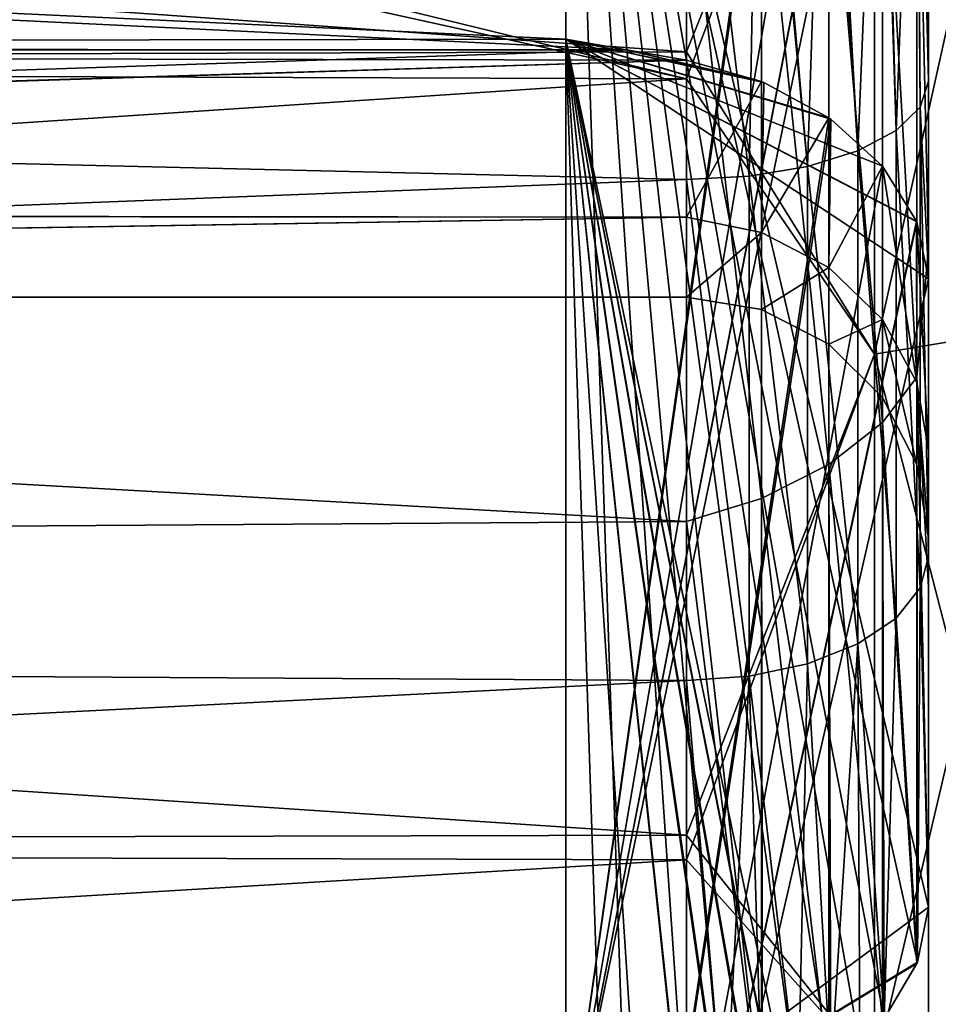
# Model space of a CAD drawing. Header units: millimetres. Extents: x -143 to 143, y -35 to 35.
# Tile 486 of 533: x 137.69 to 141.49, y -10.88 to -6.81. Entities that reach past the tile are written whole.
import ezdxf

# ---------------------------------------------------------------- set-up
doc = ezdxf.new("R2010")
doc.units = ezdxf.units.MM
doc.header["$LTSCALE"] = 65.185185
for name, color, linetype in [('1137', 7, 'CONTINUOUS'), ('1140', 7, 'CONTINUOUS'), ('1142', 7, 'CONTINUOUS'), ('1143', 7, 'CONTINUOUS'), ('1144', 7, 'CONTINUOUS'), ('1146', 7, 'CONTINUOUS'), ('1301', 7, 'CONTINUOUS'), ('1323', 7, 'CONTINUOUS'), ('1450', 7, 'CONTINUOUS'), ('1452', 7, 'CONTINUOUS'), ('1753', 7, 'CONTINUOUS'), ('1764', 7, 'CONTINUOUS'), ('1766', 7, 'CONTINUOUS'), ('1767', 7, 'CONTINUOUS'), ('1768', 7, 'CONTINUOUS'), ('849', 7, 'CONTINUOUS'), ('867', 7, 'CONTINUOUS'), ('868', 7, 'CONTINUOUS'), ('872', 7, 'CONTINUOUS')]:
    doc.layers.add(name, color=color, linetype=linetype)

msp = doc.modelspace()

# ---------------------------------------------------------------- linework, layer by layer
at = {"layer": '1137', "linetype": 'CONTINUOUS'}
for points in [[(140.45, -8.8857, 16.2263), (93.65, -6.2597, 17.4088), (140.45, -6.0649, 17.4776), (140.45, -8.8857, 16.2263)], [(93.65, -9.1819, 16.0606), (93.65, -6.2597, 17.4088), (140.45, -8.8857, 16.2263), (93.65, -9.1819, 16.0606)], [(140.45, -11.4594, 14.5235), (93.65, -9.1819, 16.0606), (140.45, -8.8857, 16.2263), (140.45, -11.4594, 14.5235)], [(93.65, -11.8263, 14.2263), (93.65, -9.1819, 16.0606), (139.95, -11.5906, 14.419), (93.65, -11.8263, 14.2263)], [(139.95, -11.5906, 14.419), (93.65, -9.1819, 16.0606), (140.2001, -11.5251, 14.4714), (139.95, -11.5906, 14.419)], [(140.2001, -11.5251, 14.4714), (93.65, -9.1819, 16.0606), (140.45, -11.4594, 14.5235), (140.2001, -11.5251, 14.4714)]]:
    msp.add_3dface(points, dxfattribs=at)
at = {"layer": '1140', "linetype": 'CONTINUOUS'}
for points in [[(141.45, -7.0646, -16.0106), (141.45, -5, -16.7705), (141.401, -5.0883, -17.0667), (141.45, -7.0646, -16.0106)], [(141.3971, -5.0917, -17.0781), (141.4159, -7.1718, -16.2463), (141.401, -5.0883, -17.0667), (141.3971, -5.0917, -17.0781)], [(141.4159, -7.1718, -16.2463), (141.45, -7.0646, -16.0106), (141.401, -5.0883, -17.0667), (141.4159, -7.1718, -16.2463)], [(141.259, -5.168, -17.3338), (141.316, -7.2691, -16.4669), (141.3971, -5.0917, -17.0781), (141.259, -5.168, -17.3338)], [(141.316, -7.2691, -16.4669), (141.4159, -7.1718, -16.2463), (141.3971, -5.0917, -17.0781), (141.316, -7.2691, -16.4669)], [(141.2468, -5.1726, -17.3495), (141.316, -7.2691, -16.4669), (141.259, -5.168, -17.3338), (141.2468, -5.1726, -17.3495)], [(141.0377, -5.2312, -17.5459), (141.1571, -7.3528, -16.6564), (141.2468, -5.1726, -17.3495), (141.0377, -5.2312, -17.5459)], [(141.1571, -7.3528, -16.6564), (141.316, -7.2691, -16.4669), (141.2468, -5.1726, -17.3495), (141.1571, -7.3528, -16.6564)], [(140.7589, -5.2717, -17.682), (140.95, -7.417, -16.8018), (141.0211, -5.2345, -17.5572), (140.7589, -5.2717, -17.682)], [(140.95, -7.417, -16.8018), (141.1571, -7.3528, -16.6564), (141.0211, -5.2345, -17.5572), (140.95, -7.417, -16.8018)], [(141.0211, -5.2345, -17.5572), (141.1571, -7.3528, -16.6564), (141.0377, -5.2312, -17.5459), (141.0211, -5.2345, -17.5572)], [(140.45, -5.2857, -17.7288), (140.7088, -7.4573, -16.8932), (140.7465, -5.2729, -17.6857), (140.45, -5.2857, -17.7288)], [(140.45, -5.2857, -17.7288), (140.45, -7.4711, -16.9243), (140.7088, -7.4573, -16.8932), (140.45, -5.2857, -17.7288)], [(140.7088, -7.4573, -16.8932), (140.95, -7.417, -16.8018), (140.7465, -5.2729, -17.6857), (140.7088, -7.4573, -16.8932)], [(140.7465, -5.2729, -17.6857), (140.95, -7.417, -16.8018), (140.7589, -5.2717, -17.682), (140.7465, -5.2729, -17.6857)], [(141.45, -7.8615, -15.6348), (141.45, -7.0646, -16.0106), (141.4159, -7.1718, -16.2463), (141.45, -7.8615, -15.6348)], [(141.316, -7.2691, -16.4669), (141.4159, -9.1598, -15.2143), (141.4159, -7.1718, -16.2463), (141.316, -7.2691, -16.4669)], [(141.45, -9.0295, -14.9906), (141.45, -7.8615, -15.6348), (141.4159, -7.1718, -16.2463), (141.45, -9.0295, -14.9906)], [(141.4159, -9.1598, -15.2143), (141.45, -9.0295, -14.9906), (141.4159, -7.1718, -16.2463), (141.4159, -9.1598, -15.2143)], [(141.1571, -7.3528, -16.6564), (141.316, -9.2842, -15.4209), (141.316, -7.2691, -16.4669), (141.1571, -7.3528, -16.6564)], [(141.316, -9.2842, -15.4209), (141.4159, -9.1598, -15.2143), (141.316, -7.2691, -16.4669), (141.316, -9.2842, -15.4209)], [(140.95, -7.417, -16.8018), (141.1571, -9.391, -15.5983), (141.1571, -7.3528, -16.6564), (140.95, -7.417, -16.8018)], [(141.1571, -9.391, -15.5983), (141.316, -9.2842, -15.4209), (141.1571, -7.3528, -16.6564), (141.1571, -9.391, -15.5983)], [(140.7088, -7.4573, -16.8932), (140.95, -9.4729, -15.7345), (140.95, -7.417, -16.8018), (140.7088, -7.4573, -16.8932)], [(140.95, -9.4729, -15.7345), (141.1571, -9.391, -15.5983), (140.95, -7.417, -16.8018), (140.95, -9.4729, -15.7345)], [(140.45, -7.4711, -16.9243), (140.7088, -9.5245, -15.8201), (140.7088, -7.4573, -16.8932), (140.45, -7.4711, -16.9243)], [(140.45, -7.4711, -16.9243), (140.45, -9.542, -15.8493), (140.7088, -9.5245, -15.8201), (140.45, -7.4711, -16.9243)], [(140.7088, -9.5245, -15.8201), (140.95, -9.4729, -15.7345), (140.7088, -7.4573, -16.8932), (140.7088, -9.5245, -15.8201)], [(141.45, -10.4797, -14.0152), (141.45, -9.0295, -14.9906), (141.4159, -9.1598, -15.2143), (141.45, -10.4797, -14.0152)], [(141.316, -9.2842, -15.4209), (141.4039, -10.7064, -14.2202), (141.4159, -9.1598, -15.2143), (141.316, -9.2842, -15.4209)], [(141.4039, -10.7064, -14.2202), (141.45, -10.4797, -14.0152), (141.4159, -9.1598, -15.2143), (141.4039, -10.7064, -14.2202)], [(141.1571, -9.391, -15.5983), (141.2663, -10.9415, -14.3905), (141.316, -9.2842, -15.4209), (141.1571, -9.391, -15.5983)], [(141.2663, -10.9415, -14.3905), (141.4039, -10.7064, -14.2202), (141.316, -9.2842, -15.4209), (141.2663, -10.9415, -14.3905)], [(140.95, -9.4729, -15.7345), (141.0458, -11.1613, -14.5063), (141.1571, -9.391, -15.5983), (140.95, -9.4729, -15.7345)], [(141.0458, -11.1613, -14.5063), (141.1654, -11.0549, -14.4563), (141.1571, -9.391, -15.5983), (141.0458, -11.1613, -14.5063)], [(141.1654, -11.0549, -14.4563), (141.2663, -10.9415, -14.3905), (141.1571, -9.391, -15.5983), (141.1654, -11.0549, -14.4563)], [(140.7088, -9.5245, -15.8201), (140.9106, -11.2574, -14.5387), (140.95, -9.4729, -15.7345), (140.7088, -9.5245, -15.8201)], [(140.9106, -11.2574, -14.5387), (141.0458, -11.1613, -14.5063), (140.95, -9.4729, -15.7345), (140.9106, -11.2574, -14.5387)], [(140.45, -9.542, -15.8493), (140.6084, -11.4086, -14.5474), (140.7088, -9.5245, -15.8201), (140.45, -9.542, -15.8493)], [(140.6084, -11.4086, -14.5474), (140.7634, -11.3407, -14.5526), (140.7088, -9.5245, -15.8201), (140.6084, -11.4086, -14.5474)], [(140.7634, -11.3407, -14.5526), (140.9106, -11.2574, -14.5387), (140.7088, -9.5245, -15.8201), (140.7634, -11.3407, -14.5526)], [(140.45, -9.542, -15.8493), (140.45, -11.4594, -14.5235), (140.6084, -11.4086, -14.5474), (140.45, -9.542, -15.8493)]]:
    msp.add_3dface(points, dxfattribs=at)
at = {"layer": '1142', "linetype": 'CONTINUOUS'}
for points in [[(141.4013, -5.6482, 16.8887), (141.4013, -8.2883, 15.7618), (141.2594, -5.778, 17.1396), (141.4013, -5.6482, 16.8887)], [(141.45, -6.2823, 16.3335), (141.45, -7.7539, 15.6884), (141.4013, -5.6482, 16.8887), (141.45, -6.2823, 16.3335)], [(141.4013, -5.6482, 16.8887), (141.45, -7.7539, 15.6884), (141.4013, -8.2883, 15.7618), (141.4013, -5.6482, 16.8887)], [(141.2594, -5.778, 17.1396), (141.2594, -8.4759, 15.9784), (141.038, -5.8981, 17.3328), (141.2594, -5.778, 17.1396)], [(141.2594, -5.778, 17.1396), (141.4013, -8.2883, 15.7618), (141.2594, -8.4759, 15.9784), (141.2594, -5.778, 17.1396)], [(141.038, -5.8981, 17.3328), (141.038, -8.6488, 16.1373), (140.759, -5.997, 17.4493), (141.038, -5.8981, 17.3328)], [(141.038, -5.8981, 17.3328), (141.2594, -8.4759, 15.9784), (141.038, -8.6488, 16.1373), (141.038, -5.8981, 17.3328)], [(140.45, -6.0649, 17.4776), (140.759, -5.997, 17.4493), (140.759, -8.7901, 16.2227), (140.45, -6.0649, 17.4776)], [(140.759, -5.997, 17.4493), (141.038, -8.6488, 16.1373), (140.759, -8.7901, 16.2227), (140.759, -5.997, 17.4493)], [(140.45, -8.8857, 16.2263), (140.45, -6.0649, 17.4776), (140.759, -8.7901, 16.2227), (140.45, -8.8857, 16.2263)], [(141.45, -7.7539, 15.6884), (141.45, -9.158, 14.9124), (141.4013, -8.2883, 15.7618), (141.45, -7.7539, 15.6884)], [(141.4013, -8.2883, 15.7618), (141.4014, -10.7128, 14.2254), (141.2594, -8.4759, 15.9784), (141.4013, -8.2883, 15.7618)], [(141.45, -9.158, 14.9124), (141.45, -10.4797, 14.0152), (141.4013, -8.2883, 15.7618), (141.45, -9.158, 14.9124)], [(141.4013, -8.2883, 15.7618), (141.45, -10.4797, 14.0152), (141.4038, -10.7066, 14.2204), (141.4013, -8.2883, 15.7618)], [(141.4014, -10.7128, 14.2254), (141.4013, -8.2883, 15.7618), (141.4038, -10.7066, 14.2204), (141.4014, -10.7128, 14.2254)], [(141.2594, -8.4759, 15.9784), (141.2594, -10.9501, 14.3959), (141.038, -8.6488, 16.1373), (141.2594, -8.4759, 15.9784)], [(141.2594, -8.4759, 15.9784), (141.4014, -10.7128, 14.2254), (141.2661, -10.9417, 14.3906), (141.2594, -8.4759, 15.9784)], [(141.2594, -10.9501, 14.3959), (141.2594, -8.4759, 15.9784), (141.2661, -10.9417, 14.3906), (141.2594, -10.9501, 14.3959)], [(141.038, -8.6488, 16.1373), (141.0381, -11.1674, 14.5087), (140.759, -8.7901, 16.2227), (141.038, -8.6488, 16.1373)], [(141.038, -8.6488, 16.1373), (141.2594, -10.9501, 14.3959), (141.0457, -11.1613, 14.5063), (141.038, -8.6488, 16.1373)], [(141.0381, -11.1674, 14.5087), (141.038, -8.6488, 16.1373), (141.0457, -11.1613, 14.5063), (141.0381, -11.1674, 14.5087)], [(140.45, -8.8857, 16.2263), (140.759, -8.7901, 16.2227), (140.759, -11.3429, 14.5527), (140.45, -8.8857, 16.2263)], [(140.759, -8.7901, 16.2227), (141.0381, -11.1674, 14.5087), (140.7634, -11.3407, 14.5526), (140.759, -8.7901, 16.2227)], [(140.759, -11.3429, 14.5527), (140.759, -8.7901, 16.2227), (140.7634, -11.3407, 14.5526), (140.759, -11.3429, 14.5527)], [(140.45, -11.4594, 14.5235), (140.45, -8.8857, 16.2263), (140.759, -11.3429, 14.5527), (140.45, -11.4594, 14.5235)]]:
    msp.add_3dface(points, dxfattribs=at)
at = {"layer": '1143', "linetype": 'CONTINUOUS'}
for points in [[(139.95, -6.8914, -4.063), (139.95, -14.419, -11.5906), (141.0381, -7.2166, -3.8752), (139.95, -6.8914, -4.063)], [(140.2008, -6.9349, -3.9883), (139.95, -6.8914, -4.063), (140.7592, -7.0655, -3.8556), (140.2008, -6.9349, -3.9883)], [(140.7592, -7.0655, -3.8556), (139.95, -6.8914, -4.063), (140.7694, -7.0697, -3.855), (140.7592, -7.0655, -3.8556)], [(140.7694, -7.0697, -3.855), (139.95, -6.8914, -4.063), (141.0381, -7.2166, -3.8752), (140.7694, -7.0697, -3.855)], [(140.45, -6.9775, -3.9134), (140.2008, -6.9349, -3.9883), (140.7592, -7.0655, -3.8556), (140.45, -6.9775, -3.9134)], [(141.0381, -7.2166, -3.8752), (139.95, -14.419, -11.5906), (141.0456, -7.2219, -3.877), (141.0381, -7.2166, -3.8752)], [(141.0456, -7.2219, -3.877), (139.95, -14.419, -11.5906), (141.2594, -7.4166, -3.9709), (141.0456, -7.2219, -3.877)], [(141.2594, -7.4166, -3.9709), (139.95, -14.419, -11.5906), (141.4003, -7.6435, -4.1314), (141.2594, -7.4166, -3.9709)], [(141.4003, -7.6435, -4.1314), (139.95, -14.419, -11.5906), (141.4013, -7.6461, -4.1335), (141.4003, -7.6435, -4.1314)], [(139.95, -14.419, -11.5906), (141.45, -7.8813, -4.3457), (141.4013, -7.6461, -4.1335), (139.95, -14.419, -11.5906)], [(139.95, -14.419, -11.5906), (141.45, -14.0152, -10.4797), (141.45, -7.8813, -4.3457), (139.95, -14.419, -11.5906)]]:
    msp.add_3dface(points, dxfattribs=at)
at = {"layer": '1144', "linetype": 'CONTINUOUS'}
for points in [[(139.95, -11.5906, -14.419), (139.95, -5.1617, -6.112), (139.95, -4.1417, -6.9701), (139.95, -11.5906, -14.419)], [(139.95, -5.1617, -6.112), (139.95, -11.5906, -14.419), (139.95, -5.8139, -5.4954), (139.95, -5.1617, -6.112)], [(139.95, -5.8139, -5.4954), (139.95, -11.5906, -14.419), (139.95, -6.3928, -4.8095), (139.95, -5.8139, -5.4954)], [(139.95, -11.5906, -14.419), (139.95, -6.8914, -4.063), (139.95, -6.3928, -4.8095), (139.95, -11.5906, -14.419)], [(139.95, -11.5906, -14.419), (139.95, -14.419, -11.5906), (139.95, -6.8914, -4.063), (139.95, -11.5906, -14.419)]]:
    msp.add_3dface(points, dxfattribs=at)
at = {"layer": '1146', "linetype": 'CONTINUOUS'}
for points in [[(120.15, -6.9222, 4.0104), (139.95, -6.1127, 5.1609), (120.15, -5.9387, 5.3602), (120.15, -6.9222, 4.0104)], [(139.95, -6.8914, -4.063), (140.2008, -6.9349, -3.9883), (120.15, -5.9628, -5.3333), (139.95, -6.8914, -4.063)], [(139.95, -6.3928, -4.8095), (139.95, -6.8914, -4.063), (120.15, -5.9628, -5.3333), (139.95, -6.3928, -4.8095)], [(120.15, -5.9628, -5.3333), (140.2008, -6.9349, -3.9883), (120.15, -6.9402, -3.9791), (120.15, -5.9628, -5.3333)], [(139.95, -6.8914, 4.063), (139.95, -6.1127, 5.1609), (120.15, -6.9222, 4.0104), (139.95, -6.8914, 4.063)], [(140.2008, -6.9349, 3.9883), (139.95, -6.8914, 4.063), (120.15, -6.9222, 4.0104), (140.2008, -6.9349, 3.9883)], [(120.15, -7.604, 2.4859), (140.2008, -6.9349, 3.9883), (120.15, -6.9222, 4.0104), (120.15, -7.604, 2.4859)], [(140.2008, -6.9349, -3.9883), (140.45, -6.9775, -3.9134), (120.15, -6.9402, -3.9791), (140.2008, -6.9349, -3.9883)], [(140.45, -6.9775, 3.9134), (140.2008, -6.9349, 3.9883), (120.15, -7.604, 2.4859), (140.45, -6.9775, 3.9134)], [(120.15, -6.9402, -3.9791), (140.45, -6.9775, -3.9134), (120.15, -7.6151, -2.4515), (120.15, -6.9402, -3.9791)], [(140.45, -6.9775, -3.9134), (140.45, -7.6267, -2.4152), (120.15, -7.6151, -2.4515), (140.45, -6.9775, -3.9134)], [(140.45, -7.6267, 2.4152), (140.45, -6.9775, 3.9134), (120.15, -7.604, 2.4859), (140.45, -7.6267, 2.4152)], [(120.15, -7.9544, 0.853), (140.45, -7.6267, 2.4152), (120.15, -7.604, 2.4859), (120.15, -7.9544, 0.853)], [(120.15, -7.6151, -2.4515), (140.45, -7.6267, -2.4152), (120.15, -7.9582, -0.8171), (120.15, -7.6151, -2.4515)], [(140.45, -7.9582, 0.8164), (140.45, -7.6267, 2.4152), (120.15, -7.9544, 0.853), (140.45, -7.9582, 0.8164)], [(140.45, -7.6267, -2.4152), (140.45, -7.9582, -0.8164), (120.15, -7.9582, -0.8171), (140.45, -7.6267, -2.4152)], [(120.15, -7.9582, -0.8171), (140.45, -7.9582, 0.8164), (120.15, -7.9544, 0.853), (120.15, -7.9582, -0.8171)], [(140.45, -7.9582, -0.8164), (140.45, -7.9582, 0.8164), (120.15, -7.9582, -0.8171), (140.45, -7.9582, -0.8164)]]:
    msp.add_3dface(points, dxfattribs=at)
at = {"layer": '1301', "linetype": 'CONTINUOUS'}
for points in [[(140.45, -7.0544, -19.248), (126.4152, -3.6237, -20.1772), (140.45, -3.6113, -20.1794), (140.45, -7.0544, -19.248)], [(125.45, -3.75, -20.1541), (126.4152, -3.6237, -20.1772), (140.45, -7.0544, -19.248), (125.45, -3.75, -20.1541)], [(93.65, -6.9153, -19.2984), (125.45, -3.75, -20.1541), (140.45, -7.0544, -19.248), (93.65, -6.9153, -19.2984)], [(93.65, -10.1533, -17.809), (93.65, -6.9153, -19.2984), (140.45, -7.0544, -19.248), (93.65, -10.1533, -17.809)], [(140.45, -10.284, -17.7339), (93.65, -10.1533, -17.809), (140.45, -7.0544, -19.248), (140.45, -10.284, -17.7339)], [(93.65, -13.0844, -15.7813), (93.65, -10.1533, -17.809), (140.45, -10.284, -17.7339), (93.65, -13.0844, -15.7813)], [(140.45, -13.2022, -15.6829), (93.65, -13.0844, -15.7813), (140.45, -10.284, -17.7339), (140.45, -13.2022, -15.6829)]]:
    msp.add_3dface(points, dxfattribs=at)
at = {"layer": '1323', "linetype": 'CONTINUOUS'}
for points in [[(140.45, -6.9438, 19.2882), (140.45, -3.4954, 20.1998), (93.65, -3.633, 20.1755), (140.45, -6.9438, 19.2882)], [(93.65, -7.0725, 19.2414), (140.45, -6.9438, 19.2882), (93.65, -3.633, 20.1755), (93.65, -7.0725, 19.2414)], [(140.45, -10.182, 17.7926), (140.45, -6.9438, 19.2882), (93.65, -7.0725, 19.2414), (140.45, -10.182, 17.7926)], [(93.65, -10.2982, 17.7256), (140.45, -10.182, 17.7926), (93.65, -7.0725, 19.2414), (93.65, -10.2982, 17.7256)], [(140.45, -13.1119, 15.7584), (140.45, -10.182, 17.7926), (93.65, -10.2982, 17.7256), (140.45, -13.1119, 15.7584)], [(93.65, -13.2127, 15.674), (140.45, -13.1119, 15.7584), (93.65, -10.2982, 17.7256), (93.65, -13.2127, 15.674)]]:
    msp.add_3dface(points, dxfattribs=at)
at = {"layer": '1450', "linetype": 'CONTINUOUS'}
for points in [[(140.45, -3.4954, 20.1998), (140.45, -6.9438, 19.2882), (141.2265, -5.0074, 19.7736), (140.45, -3.4954, 20.1998)], [(141.2265, -5.0074, 19.7736), (141.2265, -8.1937, 18.6797), (141.9507, -4.9337, 19.4827), (141.2265, -5.0074, 19.7736)], [(141.9507, -4.9337, 19.4827), (141.2265, -8.1937, 18.6797), (141.9507, -8.0731, 18.4049), (141.9507, -4.9337, 19.4827)], [(141.2265, -5.0074, 19.7736), (140.45, -6.9438, 19.2882), (141.2265, -8.1937, 18.6797), (141.2265, -5.0074, 19.7736)], [(140.45, -6.9438, 19.2882), (140.45, -10.182, 17.7926), (141.2265, -8.1937, 18.6797), (140.45, -6.9438, 19.2882)], [(141.2265, -8.1937, 18.6797), (141.2265, -11.1565, 17.0763), (141.9507, -8.0731, 18.4049), (141.2265, -8.1937, 18.6797)], [(141.9507, -8.0731, 18.4049), (141.2265, -11.1565, 17.0763), (141.9507, -10.9924, 16.8251), (141.9507, -8.0731, 18.4049)], [(141.2265, -8.1937, 18.6797), (140.45, -10.182, 17.7926), (141.2265, -11.1565, 17.0763), (141.2265, -8.1937, 18.6797)], [(140.45, -10.182, 17.7926), (140.45, -13.1119, 15.7584), (141.2265, -11.1565, 17.0763), (140.45, -10.182, 17.7926)]]:
    msp.add_3dface(points, dxfattribs=at)
at = {"layer": '1452', "linetype": 'CONTINUOUS'}
for points in [[(140.45, -7.0544, -19.248), (140.45, -3.6113, -20.1794), (141.2265, -5.0074, -19.7736), (140.45, -7.0544, -19.248)], [(141.9507, -8.0731, -18.4049), (141.2265, -5.0074, -19.7736), (141.9507, -4.9337, -19.4827), (141.9507, -8.0731, -18.4049)], [(141.2265, -8.1937, -18.6797), (140.45, -7.0544, -19.248), (141.2265, -5.0074, -19.7736), (141.2265, -8.1937, -18.6797)], [(141.2265, -8.1937, -18.6797), (141.2265, -5.0074, -19.7736), (141.9507, -8.0731, -18.4049), (141.2265, -8.1937, -18.6797)], [(140.45, -10.284, -17.7339), (140.45, -7.0544, -19.248), (141.2265, -8.1937, -18.6797), (140.45, -10.284, -17.7339)], [(141.9507, -10.9924, -16.8251), (141.2265, -8.1937, -18.6797), (141.9507, -8.0731, -18.4049), (141.9507, -10.9924, -16.8251)], [(141.2265, -11.1565, -17.0763), (140.45, -10.284, -17.7339), (141.2265, -8.1937, -18.6797), (141.2265, -11.1565, -17.0763)], [(141.2265, -11.1565, -17.0763), (141.2265, -8.1937, -18.6797), (141.9507, -10.9924, -16.8251), (141.2265, -11.1565, -17.0763)], [(140.45, -13.2022, -15.6829), (140.45, -10.284, -17.7339), (141.2265, -11.1565, -17.0763), (140.45, -13.2022, -15.6829)]]:
    msp.add_3dface(points, dxfattribs=at)
at = {"layer": '1753', "linetype": 'CONTINUOUS'}
for points in [[(140.45, -11.4594, -14.5235), (140.2001, -11.5251, -14.4714), (139.95, -4.1417, -6.9701), (140.45, -11.4594, -14.5235)], [(140.6084, -11.4086, -14.5474), (140.45, -11.4594, -14.5235), (139.95, -4.1417, -6.9701), (140.6084, -11.4086, -14.5474)], [(140.2001, -11.5251, -14.4714), (139.95, -11.5906, -14.419), (139.95, -4.1417, -6.9701), (140.2001, -11.5251, -14.4714)], [(141.45, -5, -8.5355), (141.45, -10.4797, -14.0152), (139.95, -4.1417, -6.9701), (141.45, -5, -8.5355)], [(141.45, -10.4797, -14.0152), (141.4039, -10.7064, -14.2202), (139.95, -4.1417, -6.9701), (141.45, -10.4797, -14.0152)], [(141.4039, -10.7064, -14.2202), (141.2663, -10.9415, -14.3905), (139.95, -4.1417, -6.9701), (141.4039, -10.7064, -14.2202)], [(141.2663, -10.9415, -14.3905), (141.1654, -11.0549, -14.4563), (139.95, -4.1417, -6.9701), (141.2663, -10.9415, -14.3905)], [(141.1654, -11.0549, -14.4563), (141.0458, -11.1613, -14.5063), (139.95, -4.1417, -6.9701), (141.1654, -11.0549, -14.4563)], [(141.0458, -11.1613, -14.5063), (140.9106, -11.2574, -14.5387), (139.95, -4.1417, -6.9701), (141.0458, -11.1613, -14.5063)], [(140.9106, -11.2574, -14.5387), (140.7634, -11.3407, -14.5526), (139.95, -4.1417, -6.9701), (140.9106, -11.2574, -14.5387)], [(140.7634, -11.3407, -14.5526), (140.6084, -11.4086, -14.5474), (139.95, -4.1417, -6.9701), (140.7634, -11.3407, -14.5526)]]:
    msp.add_3dface(points, dxfattribs=at)
at = {"layer": '1764', "linetype": 'CONTINUOUS'}
for points in [[(140.45, -6.9775, -3.9134), (140.7592, -7.0655, -3.8556), (140.45, -7.6267, -2.4152), (140.45, -6.9775, -3.9134)], [(140.45, -6.9775, 3.9134), (140.45, -7.6267, 2.4152), (140.7592, -7.0655, 3.8556), (140.45, -6.9775, 3.9134)], [(140.45, -7.6267, -2.4152), (140.7592, -7.0655, -3.8556), (140.759, -7.69, -2.3769), (140.45, -7.6267, -2.4152)], [(140.7592, -7.0655, 3.8556), (140.45, -7.6267, 2.4152), (140.759, -7.69, 2.3769), (140.7592, -7.0655, 3.8556)], [(140.7592, -7.0655, -3.8556), (140.7694, -7.0697, -3.855), (140.759, -7.69, -2.3769), (140.7592, -7.0655, -3.8556)], [(140.7592, -7.0655, 3.8556), (140.759, -7.69, 2.3769), (140.7694, -7.0697, 3.855), (140.7592, -7.0655, 3.8556)], [(140.7694, -7.0697, -3.855), (141.0381, -7.2166, -3.8752), (140.759, -7.69, -2.3769), (140.7694, -7.0697, -3.855)], [(140.7694, -7.0697, 3.855), (140.759, -7.69, 2.3769), (141.0381, -7.2166, 3.8752), (140.7694, -7.0697, 3.855)], [(140.759, -7.69, -2.3769), (141.0381, -7.2166, -3.8752), (141.038, -7.8356, -2.3872), (140.759, -7.69, -2.3769)], [(141.0381, -7.2166, 3.8752), (140.759, -7.69, 2.3769), (141.038, -7.8356, 2.3872), (141.0381, -7.2166, 3.8752)], [(141.0381, -7.2166, -3.8752), (141.0456, -7.2219, -3.877), (141.038, -7.8356, -2.3872), (141.0381, -7.2166, -3.8752)], [(141.0381, -7.2166, 3.8752), (141.038, -7.8356, 2.3872), (141.0456, -7.2219, 3.877), (141.0381, -7.2166, 3.8752)], [(141.0456, -7.2219, -3.877), (141.2594, -7.4166, -3.9709), (141.038, -7.8356, -2.3872), (141.0456, -7.2219, -3.877)], [(141.0456, -7.2219, 3.877), (141.038, -7.8356, 2.3872), (141.2594, -7.4166, 3.9709), (141.0456, -7.2219, 3.877)], [(141.038, -7.8356, -2.3872), (141.2594, -7.4166, -3.9709), (141.2594, -8.0494, -2.4455), (141.038, -7.8356, -2.3872)], [(141.2594, -7.4166, 3.9709), (141.038, -7.8356, 2.3872), (141.2594, -8.0494, 2.4455), (141.2594, -7.4166, 3.9709)], [(141.2594, -7.4166, -3.9709), (141.4003, -7.6435, -4.1314), (141.4013, -8.3104, -2.5468), (141.2594, -7.4166, -3.9709)], [(141.2594, -8.0494, -2.4455), (141.2594, -7.4166, -3.9709), (141.4013, -8.3104, -2.5468), (141.2594, -8.0494, -2.4455)], [(141.2594, -7.4166, 3.9709), (141.2594, -8.0494, 2.4455), (141.4013, -8.3104, 2.5468), (141.2594, -7.4166, 3.9709)], [(141.4002, -7.6434, 4.1313), (141.2594, -7.4166, 3.9709), (141.4013, -8.3104, 2.5468), (141.4002, -7.6434, 4.1313)], [(140.45, -7.6267, 2.4152), (140.45, -7.9582, 0.8164), (140.759, -7.69, 2.3769), (140.45, -7.6267, 2.4152)], [(140.45, -7.9582, -0.8164), (140.45, -7.6267, -2.4152), (140.759, -7.69, -2.3769), (140.45, -7.9582, -0.8164)], [(141.4013, -7.6461, 4.1335), (141.4002, -7.6434, 4.1313), (141.4013, -8.3104, 2.5468), (141.4013, -7.6461, 4.1335)], [(141.4003, -7.6435, -4.1314), (141.4013, -7.6461, -4.1335), (141.4013, -8.3104, -2.5468), (141.4003, -7.6435, -4.1314)], [(141.45, -7.8813, -4.3457), (141.45, -8.5902, -2.685), (141.4013, -7.6461, -4.1335), (141.45, -7.8813, -4.3457)], [(141.4013, -7.6461, -4.1335), (141.45, -8.5902, -2.685), (141.4013, -8.3104, -2.5468), (141.4013, -7.6461, -4.1335)], [(141.45, -8.5902, 2.685), (141.45, -7.8813, 4.3457), (141.4013, -7.6461, 4.1335), (141.45, -8.5902, 2.685)], [(141.45, -8.5902, 2.685), (141.4013, -7.6461, 4.1335), (141.4013, -8.3104, 2.5468), (141.45, -8.5902, 2.685)], [(140.759, -7.69, 2.3769), (140.45, -7.9582, 0.8164), (140.759, -8.0088, 0.8029), (140.759, -7.69, 2.3769)], [(140.759, -8.0088, -0.8029), (140.45, -7.9582, -0.8164), (140.759, -7.69, -2.3769), (140.759, -8.0088, -0.8029)], [(140.759, -7.69, 2.3769), (140.759, -8.0088, 0.8029), (141.038, -7.8356, 2.3872), (140.759, -7.69, 2.3769)], [(140.759, -8.0088, -0.8029), (140.759, -7.69, -2.3769), (141.038, -7.8356, -2.3872), (140.759, -8.0088, -0.8029)], [(141.038, -7.8356, 2.3872), (140.759, -8.0088, 0.8029), (141.038, -8.1514, 0.8061), (141.038, -7.8356, 2.3872)], [(141.038, -8.1514, -0.8061), (140.759, -8.0088, -0.8029), (141.038, -7.8356, -2.3872), (141.038, -8.1514, -0.8061)], [(141.038, -7.8356, 2.3872), (141.038, -8.1514, 0.8061), (141.2594, -8.0494, 2.4455), (141.038, -7.8356, 2.3872)], [(141.038, -8.1514, -0.8061), (141.038, -7.8356, -2.3872), (141.2594, -8.0494, -2.4455), (141.038, -8.1514, -0.8061)], [(140.45, -7.9582, 0.8164), (140.45, -7.9582, -0.8164), (140.759, -8.0088, 0.8029), (140.45, -7.9582, 0.8164)], [(140.759, -8.0088, 0.8029), (140.45, -7.9582, -0.8164), (140.759, -8.0088, -0.8029), (140.759, -8.0088, 0.8029)], [(140.759, -8.0088, 0.8029), (140.759, -8.0088, -0.8029), (141.038, -8.1514, 0.8061), (140.759, -8.0088, 0.8029)], [(141.038, -8.1514, 0.8061), (140.759, -8.0088, -0.8029), (141.038, -8.1514, -0.8061), (141.038, -8.1514, 0.8061)], [(141.2594, -8.0494, 2.4455), (141.038, -8.1514, 0.8061), (141.2594, -8.3721, 0.8258), (141.2594, -8.0494, 2.4455)], [(141.2594, -8.3721, -0.8258), (141.038, -8.1514, -0.8061), (141.2594, -8.0494, -2.4455), (141.2594, -8.3721, -0.8258)], [(141.2594, -8.0494, 2.4455), (141.2594, -8.3721, 0.8258), (141.4013, -8.6492, 0.8602), (141.2594, -8.0494, 2.4455)], [(141.4013, -8.3104, 2.5468), (141.2594, -8.0494, 2.4455), (141.4013, -8.6492, 0.8602), (141.4013, -8.3104, 2.5468)], [(141.2594, -8.3721, -0.8258), (141.2594, -8.0494, -2.4455), (141.4013, -8.6492, -0.8602), (141.2594, -8.3721, -0.8258)], [(141.4013, -8.6492, -0.8602), (141.2594, -8.0494, -2.4455), (141.4013, -8.3104, -2.5468), (141.4013, -8.6492, -0.8602)], [(141.038, -8.1514, 0.8061), (141.038, -8.1514, -0.8061), (141.2594, -8.3721, 0.8258), (141.038, -8.1514, 0.8061)], [(141.2594, -8.3721, 0.8258), (141.038, -8.1514, -0.8061), (141.2594, -8.3721, -0.8258), (141.2594, -8.3721, 0.8258)], [(141.45, -8.5902, -2.685), (141.45, -8.9542, -0.9067), (141.4013, -8.3104, -2.5468), (141.45, -8.5902, -2.685)], [(141.45, -8.9542, -0.9067), (141.4013, -8.6492, -0.8602), (141.4013, -8.3104, -2.5468), (141.45, -8.9542, -0.9067)], [(141.45, -8.9542, 0.9067), (141.45, -8.5902, 2.685), (141.4013, -8.3104, 2.5468), (141.45, -8.9542, 0.9067)], [(141.45, -8.9542, 0.9067), (141.4013, -8.3104, 2.5468), (141.4013, -8.6492, 0.8602), (141.45, -8.9542, 0.9067)], [(141.2594, -8.3721, 0.8258), (141.2594, -8.3721, -0.8258), (141.4013, -8.6492, 0.8602), (141.2594, -8.3721, 0.8258)], [(141.4013, -8.6492, 0.8602), (141.2594, -8.3721, -0.8258), (141.4013, -8.6492, -0.8602), (141.4013, -8.6492, 0.8602)], [(141.45, -8.9542, -0.9067), (141.45, -8.9542, 0.9067), (141.4013, -8.6492, -0.8602), (141.45, -8.9542, -0.9067)], [(141.45, -8.9542, 0.9067), (141.4013, -8.6492, 0.8602), (141.4013, -8.6492, -0.8602), (141.45, -8.9542, 0.9067)]]:
    msp.add_3dface(points, dxfattribs=at)
at = {"layer": '1766', "linetype": 'CONTINUOUS'}
for points in [[(141.45, -7.8813, 4.3457), (141.45, -14.0152, 10.4797), (139.95, -6.8914, 4.063), (141.45, -7.8813, 4.3457)], [(141.45, -7.8813, 4.3457), (139.95, -6.8914, 4.063), (141.4013, -7.6461, 4.1335), (141.45, -7.8813, 4.3457)], [(141.45, -14.0152, 10.4797), (141.4039, -14.2202, 10.7064), (139.95, -6.8914, 4.063), (141.45, -14.0152, 10.4797)], [(140.45, -14.5235, 11.4594), (140.2001, -14.4714, 11.5251), (139.95, -6.8914, 4.063), (140.45, -14.5235, 11.4594)], [(140.759, -14.5527, 11.3429), (140.45, -14.5235, 11.4594), (139.95, -6.8914, 4.063), (140.759, -14.5527, 11.3429)], [(140.2001, -14.4714, 11.5251), (139.95, -14.419, 11.5906), (139.95, -6.8914, 4.063), (140.2001, -14.4714, 11.5251)], [(141.4039, -14.2202, 10.7064), (141.4014, -14.2254, 10.7128), (139.95, -6.8914, 4.063), (141.4039, -14.2202, 10.7064)], [(141.4014, -14.2254, 10.7128), (141.2663, -14.3905, 10.9415), (139.95, -6.8914, 4.063), (141.4014, -14.2254, 10.7128)], [(141.2663, -14.3905, 10.9415), (141.2594, -14.3959, 10.9502), (139.95, -6.8914, 4.063), (141.2663, -14.3905, 10.9415)], [(141.2594, -14.3959, 10.9502), (141.0458, -14.5063, 11.1613), (139.95, -6.8914, 4.063), (141.2594, -14.3959, 10.9502)], [(141.0458, -14.5063, 11.1613), (141.0381, -14.5087, 11.1674), (139.95, -6.8914, 4.063), (141.0458, -14.5063, 11.1613)], [(141.0381, -14.5087, 11.1674), (140.7634, -14.5526, 11.3407), (139.95, -6.8914, 4.063), (141.0381, -14.5087, 11.1674)], [(140.7634, -14.5526, 11.3407), (140.759, -14.5527, 11.3429), (139.95, -6.8914, 4.063), (140.7634, -14.5526, 11.3407)], [(139.95, -6.8914, 4.063), (140.2008, -6.9349, 3.9883), (140.7694, -7.0697, 3.855), (139.95, -6.8914, 4.063)], [(139.95, -6.8914, 4.063), (140.7694, -7.0697, 3.855), (141.0381, -7.2166, 3.8752), (139.95, -6.8914, 4.063)], [(139.95, -6.8914, 4.063), (141.0381, -7.2166, 3.8752), (141.0456, -7.2219, 3.877), (139.95, -6.8914, 4.063)], [(139.95, -6.8914, 4.063), (141.0456, -7.2219, 3.877), (141.2594, -7.4166, 3.9709), (139.95, -6.8914, 4.063)], [(139.95, -6.8914, 4.063), (141.2594, -7.4166, 3.9709), (141.4002, -7.6434, 4.1313), (139.95, -6.8914, 4.063)], [(139.95, -6.8914, 4.063), (141.4002, -7.6434, 4.1313), (141.4013, -7.6461, 4.1335), (139.95, -6.8914, 4.063)], [(140.2008, -6.9349, 3.9883), (140.45, -6.9775, 3.9134), (140.7592, -7.0655, 3.8556), (140.2008, -6.9349, 3.9883)], [(140.2008, -6.9349, 3.9883), (140.7592, -7.0655, 3.8556), (140.7694, -7.0697, 3.855), (140.2008, -6.9349, 3.9883)]]:
    msp.add_3dface(points, dxfattribs=at)
at = {"layer": '1767', "linetype": 'CONTINUOUS'}
for points in [[(139.95, -14.419, 11.5906), (139.95, -11.5906, 14.419), (139.95, -4.063, 6.8914), (139.95, -14.419, 11.5906)], [(139.95, -14.419, 11.5906), (139.95, -4.063, 6.8914), (139.95, -5.1609, 6.1127), (139.95, -14.419, 11.5906)], [(139.95, -14.419, 11.5906), (139.95, -5.1609, 6.1127), (139.95, -6.1127, 5.1609), (139.95, -14.419, 11.5906)], [(139.95, -14.419, 11.5906), (139.95, -6.1127, 5.1609), (139.95, -6.8914, 4.063), (139.95, -14.419, 11.5906)]]:
    msp.add_3dface(points, dxfattribs=at)
at = {"layer": '1768', "linetype": 'CONTINUOUS'}
for points in [[(139.95, -4.063, 6.8914), (139.95, -11.5906, 14.419), (141.0381, -3.8752, 7.2166), (139.95, -4.063, 6.8914)], [(139.95, -11.5906, 14.419), (141.0456, -3.877, 7.2219), (141.0381, -3.8752, 7.2166), (139.95, -11.5906, 14.419)], [(139.95, -11.5906, 14.419), (141.2594, -3.9709, 7.4166), (141.0456, -3.877, 7.2219), (139.95, -11.5906, 14.419)], [(139.95, -11.5906, 14.419), (141.4002, -4.1313, 7.6434), (141.2594, -3.9709, 7.4166), (139.95, -11.5906, 14.419)], [(139.95, -11.5906, 14.419), (141.4013, -4.1335, 7.6461), (141.4002, -4.1313, 7.6434), (139.95, -11.5906, 14.419)], [(139.95, -11.5906, 14.419), (141.45, -4.3457, 7.8813), (141.4013, -4.1335, 7.6461), (139.95, -11.5906, 14.419)], [(141.45, -10.4797, 14.0152), (141.45, -4.3457, 7.8813), (139.95, -11.5906, 14.419), (141.45, -10.4797, 14.0152)], [(141.45, -10.4797, 14.0152), (139.95, -11.5906, 14.419), (141.4038, -10.7066, 14.2204), (141.45, -10.4797, 14.0152)], [(139.95, -11.5906, 14.419), (141.4014, -10.7128, 14.2254), (141.4038, -10.7066, 14.2204), (139.95, -11.5906, 14.419)], [(141.4014, -10.7128, 14.2254), (139.95, -11.5906, 14.419), (141.2661, -10.9417, 14.3906), (141.4014, -10.7128, 14.2254)]]:
    msp.add_3dface(points, dxfattribs=at)
at = {"layer": '849', "linetype": 'CONTINUOUS'}
for points in [[(140.45, -5.2857, -17.7288), (93.65, -6.3704, -17.3686), (140.45, -7.4711, -16.9243), (140.45, -5.2857, -17.7288)], [(93.65, -6.3704, -17.3686), (93.65, -9.284, -16.0018), (140.45, -7.4711, -16.9243), (93.65, -6.3704, -17.3686)], [(140.45, -7.4711, -16.9243), (93.65, -9.284, -16.0018), (140.45, -9.542, -15.8493), (140.45, -7.4711, -16.9243)], [(93.65, -9.284, -16.0018), (93.65, -11.9166, -14.1508), (140.45, -9.542, -15.8493), (93.65, -9.284, -16.0018)], [(140.45, -9.542, -15.8493), (93.65, -11.9166, -14.1508), (140.45, -11.4594, -14.5235), (140.45, -9.542, -15.8493)]]:
    msp.add_3dface(points, dxfattribs=at)
at = {"layer": '867', "linetype": 'CONTINUOUS'}
for points in [[(141.45, -7.8813, -4.3457), (141.45, -14.0152, -10.4797), (141.45, -16.6235, -5.4691), (141.45, -7.8813, -4.3457)], [(141.45, -8.5902, -2.685), (141.45, -7.8813, -4.3457), (141.45, -12.1242, -2.7623), (141.45, -8.5902, -2.685)], [(141.45, -17.2888, -2.7104), (141.45, -7.8813, -4.3457), (141.45, -16.6235, -5.4691), (141.45, -17.2888, -2.7104)], [(141.45, -7.8813, -4.3457), (141.45, -17.2888, -2.7104), (141.45, -13.6225, -3.3381), (141.45, -7.8813, -4.3457)], [(141.45, -13.5227, -3.3448), (141.45, -7.8813, -4.3457), (141.45, -13.6225, -3.3381), (141.45, -13.5227, -3.3448)], [(141.45, -7.8813, -4.3457), (141.45, -13.5227, -3.3448), (141.45, -12, -3.382), (141.45, -7.8813, -4.3457)], [(141.45, -12.1242, -2.7623), (141.45, -7.8813, -4.3457), (141.45, -12, -3.0477), (141.45, -12.1242, -2.7623)], [(141.45, -12, -3.0477), (141.45, -7.8813, -4.3457), (141.45, -12, -3.382), (141.45, -12, -3.0477)], [(141.45, -7.8813, 4.3457), (141.45, -8.5902, 2.685), (141.45, -12, 3.8271), (141.45, -7.8813, 4.3457)], [(141.45, -14.0152, 10.4797), (141.45, -7.8813, 4.3457), (141.45, -15.4953, 8.1331), (141.45, -14.0152, 10.4797)], [(141.45, -15.4953, 8.1331), (141.45, -7.8813, 4.3457), (141.45, -13.8281, 6.0926), (141.45, -15.4953, 8.1331)], [(141.45, -12, 5.2136), (141.45, -7.8813, 4.3457), (141.45, -13.8281, 5.2136), (141.45, -12, 5.2136)], [(141.45, -7.8813, 4.3457), (141.45, -12, 5.2136), (141.45, -12, 5.5479), (141.45, -7.8813, 4.3457)], [(141.45, -13.8281, 5.2136), (141.45, -7.8813, 4.3457), (141.45, -13.8281, 4.3264), (141.45, -13.8281, 5.2136)], [(141.45, -13.8281, 4.3264), (141.45, -7.8813, 4.3457), (141.45, -12, 3.8271), (141.45, -13.8281, 4.3264)], [(141.45, -13.8281, 6.0926), (141.45, -7.8813, 4.3457), (141.45, -12, 5.5479), (141.45, -13.8281, 6.0926)], [(141.45, -8.9542, -0.9067), (141.45, -8.5902, -2.685), (141.45, -12.3946, -1.0732), (141.45, -8.9542, -0.9067)], [(141.45, -12.3946, -1.0732), (141.45, -8.5902, -2.685), (141.45, -12.259, -1.1315), (141.45, -12.3946, -1.0732)], [(141.45, -12.259, -1.1315), (141.45, -8.5902, -2.685), (141.45, -12.1452, -1.2253), (141.45, -12.259, -1.1315)], [(141.45, -12.1452, -1.2253), (141.45, -8.5902, -2.685), (141.45, -12.0578, -1.3434), (141.45, -12.1452, -1.2253)], [(141.45, -12.0578, -1.3434), (141.45, -8.5902, -2.685), (141.45, -12.0022, -1.4666), (141.45, -12.0578, -1.3434)], [(141.45, -12.0022, -1.4666), (141.45, -8.5902, -2.685), (141.45, -11.9803, -1.5401), (141.45, -12.0022, -1.4666)], [(141.45, -11.9803, -1.5401), (141.45, -8.5902, -2.685), (141.45, -11.9629, -1.6241), (141.45, -11.9803, -1.5401)], [(141.45, -11.9629, -1.6241), (141.45, -8.5902, -2.685), (141.45, -11.9411, -1.7865), (141.45, -11.9629, -1.6241)], [(141.45, -11.9411, -1.7865), (141.45, -8.5902, -2.685), (141.45, -11.934, -1.9294), (141.45, -11.9411, -1.7865)], [(141.45, -11.934, -1.9294), (141.45, -8.5902, -2.685), (141.45, -11.9555, -2.2185), (141.45, -11.934, -1.9294)], [(141.45, -11.9555, -2.2185), (141.45, -8.5902, -2.685), (141.45, -12.0184, -2.49), (141.45, -11.9555, -2.2185)], [(141.45, -12.0184, -2.49), (141.45, -8.5902, -2.685), (141.45, -12.1242, -2.7623), (141.45, -12.0184, -2.49)], [(141.45, -8.5902, 2.685), (141.45, -8.9542, 0.9067), (141.45, -12, 2.5768), (141.45, -8.5902, 2.685)], [(141.45, -12, 3.4929), (141.45, -8.5902, 2.685), (141.45, -14.1582, 3.4929), (141.45, -12, 3.4929)], [(141.45, -8.5902, 2.685), (141.45, -12, 3.4929), (141.45, -12, 3.8271), (141.45, -8.5902, 2.685)], [(141.45, -14.1582, 3.4929), (141.45, -8.5902, 2.685), (141.45, -14.6162, 3.4722), (141.45, -14.1582, 3.4929)], [(141.45, -14.6162, 3.4722), (141.45, -8.5902, 2.685), (141.45, -15, 3.4722), (141.45, -14.6162, 3.4722)], [(141.45, -15, 3.4722), (141.45, -8.5902, 2.685), (141.45, -12, 2.911), (141.45, -15, 3.4722)], [(141.45, -8.5902, 2.685), (141.45, -12, 2.5768), (141.45, -12, 2.911), (141.45, -8.5902, 2.685)], [(141.45, -8.9542, 0.9067), (141.45, -8.9542, -0.9067), (141.45, -13.7062, 0.8041), (141.45, -8.9542, 0.9067)], [(141.45, -13.7062, 0.8041), (141.45, -8.9542, -0.9067), (141.45, -13.8281, 0.6208), (141.45, -13.7062, 0.8041)], [(141.45, -13.8281, 0.6208), (141.45, -8.9542, -0.9067), (141.45, -13.91, 0.4221), (141.45, -13.8281, 0.6208)], [(141.45, -13.91, 0.4221), (141.45, -8.9542, -0.9067), (141.45, -13.9317, 0.3098), (141.45, -13.91, 0.4221)], [(141.45, -13.9317, 0.3098), (141.45, -8.9542, -0.9067), (141.45, -13.9395, 0.1834), (141.45, -13.9317, 0.3098)], [(141.45, -8.9542, -0.9067), (141.45, -12, -0.2912), (141.45, -13.9395, 0.1834), (141.45, -8.9542, -0.9067)], [(141.45, -12, -0.2912), (141.45, -8.9542, -0.9067), (141.45, -12, -0.6254), (141.45, -12, -0.2912)], [(141.45, -12, -0.6254), (141.45, -8.9542, -0.9067), (141.45, -13.5598, -0.6254), (141.45, -12, -0.6254)], [(141.45, -13.5598, -0.6254), (141.45, -8.9542, -0.9067), (141.45, -13.6746, -0.6187), (141.45, -13.5598, -0.6254)], [(141.45, -13.6746, -0.6187), (141.45, -8.9542, -0.9067), (141.45, -12.5901, -1.0505), (141.45, -13.6746, -0.6187)], [(141.45, -12.5901, -1.0505), (141.45, -8.9542, -0.9067), (141.45, -12.4837, -1.0565), (141.45, -12.5901, -1.0505)], [(141.45, -12.4837, -1.0565), (141.45, -8.9542, -0.9067), (141.45, -12.3946, -1.0732), (141.45, -12.4837, -1.0565)], [(141.45, -12, 2.5768), (141.45, -8.9542, 0.9067), (141.45, -13.5598, 2.5768), (141.45, -12, 2.5768)], [(141.45, -13.5598, 2.5768), (141.45, -8.9542, 0.9067), (141.45, -13.7062, 2.4052), (141.45, -13.5598, 2.5768)], [(141.45, -13.7062, 2.4052), (141.45, -8.9542, 0.9067), (141.45, -13.8281, 2.2219), (141.45, -13.7062, 2.4052)], [(141.45, -13.8281, 2.2219), (141.45, -8.9542, 0.9067), (141.45, -13.9093, 2.0235), (141.45, -13.8281, 2.2219)], [(141.45, -13.9093, 2.0235), (141.45, -8.9542, 0.9067), (141.45, -13.9315, 1.9078), (141.45, -13.9093, 2.0235)], [(141.45, -13.9315, 1.9078), (141.45, -8.9542, 0.9067), (141.45, -13.9395, 1.7762), (141.45, -13.9315, 1.9078)], [(141.45, -13.9395, 1.7762), (141.45, -8.9542, 0.9067), (141.45, -13.9351, 1.6945), (141.45, -13.9395, 1.7762)], [(141.45, -13.9351, 1.6945), (141.45, -8.9542, 0.9067), (141.45, -13.923, 1.6244), (141.45, -13.9351, 1.6945)], [(141.45, -13.923, 1.6244), (141.45, -8.9542, 0.9067), (141.45, -12, 1.3099), (141.45, -13.923, 1.6244)], [(141.45, -12, 1.3099), (141.45, -8.9542, 0.9067), (141.45, -12, 0.9757), (141.45, -12, 1.3099)], [(141.45, -12, 0.9757), (141.45, -8.9542, 0.9067), (141.45, -13.5598, 0.9757), (141.45, -12, 0.9757)], [(141.45, -13.5598, 0.9757), (141.45, -8.9542, 0.9067), (141.45, -13.7062, 0.8041), (141.45, -13.5598, 0.9757)]]:
    msp.add_3dface(points, dxfattribs=at)
at = {"layer": '868', "linetype": 'CONTINUOUS'}
for points in [[(141.45, -10.4797, -14.0152), (141.45, -5, -8.5355), (141.45, -5, -16.7705), (141.45, -10.4797, -14.0152)], [(141.45, -9.0295, -14.9906), (141.45, -10.4797, -14.0152), (141.45, -5, -16.7705), (141.45, -9.0295, -14.9906)], [(141.45, -7.0646, -16.0106), (141.45, -9.0295, -14.9906), (141.45, -5, -16.7705), (141.45, -7.0646, -16.0106)], [(141.45, -7.8615, -15.6348), (141.45, -9.0295, -14.9906), (141.45, -7.0646, -16.0106), (141.45, -7.8615, -15.6348)]]:
    msp.add_3dface(points, dxfattribs=at)
at = {"layer": '872', "linetype": 'CONTINUOUS'}
for points in [[(141.45, -4.3457, 7.8813), (141.45, -10.4797, 14.0152), (141.45, -4.875, 12.0638), (141.45, -4.3457, 7.8813)], [(141.45, -4.875, 12.0638), (141.45, -10.4797, 14.0152), (141.45, -5.125, 12.1915), (141.45, -4.875, 12.0638)], [(141.45, -10.4797, 14.0152), (141.45, -5.3125, 12.3191), (141.45, -5.125, 12.1915), (141.45, -10.4797, 14.0152)], [(141.45, -5.3125, 12.3191), (141.45, -10.4797, 14.0152), (141.45, -5.4375, 12.5106), (141.45, -5.3125, 12.3191)], [(141.45, -5.4375, 12.5106), (141.45, -10.4797, 14.0152), (141.45, -5.5, 12.7021), (141.45, -5.4375, 12.5106)], [(141.45, -10.4797, 14.0152), (141.45, -6.2823, 16.3335), (141.45, -5.5, 12.9574), (141.45, -10.4797, 14.0152)], [(141.45, -5.5, 12.7021), (141.45, -10.4797, 14.0152), (141.45, -5.5, 12.9574), (141.45, -5.5, 12.7021)], [(141.45, -7.7539, 15.6884), (141.45, -6.2823, 16.3335), (141.45, -10.4797, 14.0152), (141.45, -7.7539, 15.6884)], [(141.45, -9.158, 14.9124), (141.45, -7.7539, 15.6884), (141.45, -10.4797, 14.0152), (141.45, -9.158, 14.9124)]]:
    msp.add_3dface(points, dxfattribs=at)

doc.saveas('drawing.dxf')
